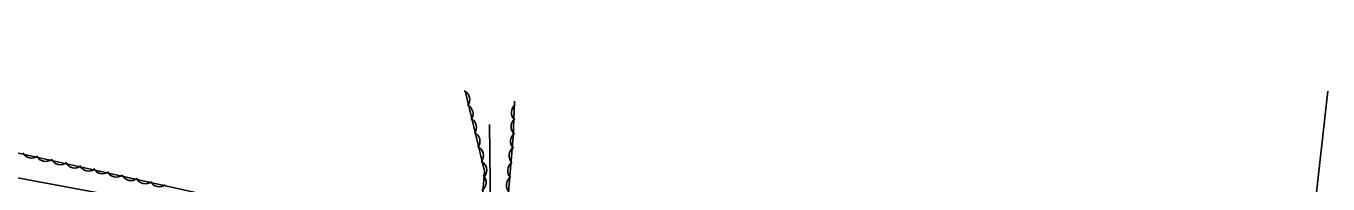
# Model space of a CAD drawing. Extents: x 1441650 to 1491889, y 345904 to 358319.
# Drawn here: x 1456782.8 to 1457268.8, y 352014.8 to 352073.6 of the extents above; entities that cross this region are included whole.
import ezdxf

# ---------------------------------------------------------------- set-up
doc = ezdxf.new("R2010")
doc.units = 0
doc.layers.add('S_TRAILS', color=7, linetype='Continuous')
doc.layers.add('S_TREE', color=7, linetype='Continuous')

msp = doc.modelspace()

# ---------------------------------------------------------------- linework, layer by layer
at = {"layer": 'S_TRAILS'}
for points in [[(1457268.76, 352049.42), (1457263.88, 352006.18), (1457257.72, 351978.65), (1457254.6, 351968.16), (1457245.15, 351954.83), (1457236.81, 351943.99), (1457223.45, 351940.54), (1457207.24, 351942.59), (1457150.06, 351951.48), (1457102.66, 351954.44), (1457056.72, 351964.71), (1457003.28, 351976.66), (1456951.11, 351985.66), (1456898.64, 351994), (1456833.2, 352007.16), (1456729.36, 352026.45), (1456653.98, 352040.61), (1456597.16, 352049.77), (1456529.59, 352059.81), (1456484.15, 352069.96), (1456466.33, 352073.63), (1456452.89, 352073.26), (1456447.05, 352071.68)], [(1456955.79, 352036.95), (1456956.2, 352005.22), (1456955.65, 351988.47), (1456954.84, 351984.84)]]:
    msp.add_lwpolyline(points, dxfattribs=at)
at = {"layer": 'S_TREE'}
for points in [[(1456946.77, 352049.56), (1456954, 352019.61), (1456952.33, 351998.8), (1456935.11, 351992.63), (1456885.1, 352002.92), (1456810.32, 352019.63), (1456765.4, 352029.56), (1456649.16, 352049.43), (1456604.07, 352059.51), (1456562.66, 352066.04), (1456541.64, 352068)], [(1457249.3, 351993.52), (1457239.44, 351980.11), (1457227.67, 351969.24), (1457198.05, 351960.2), (1457149.34, 351963.31), (1457090.1, 351970.59), (1457008.25, 351988.04), (1456971.34, 351995.66), (1456962.39, 352005.86), (1456964.7, 352032.31), (1456965.14, 352045.71)]]:
    msp.add_lwpolyline(points, dxfattribs=at)
for centre, start, end in [((1456944.85, 352046.19), 322.7779, 64.3749), ((1456946.03, 352040.99), 322.7779, 64.3749), ((1456967.63, 352041.43), 127.2981, 228.895), ((1456947.34, 352035.87), 322.7779, 64.3749), ((1456967.49, 352036.13), 127.2981, 228.895), ((1456948.62, 352030.72), 322.7779, 64.3749), ((1456967.3, 352030.7), 124.2088, 225.8058), ((1456784.97, 352028.04), 206.7365, 308.3334), ((1456949.89, 352025.43), 322.7779, 64.3749), ((1456966.77, 352025.4), 124.2088, 225.8058), ((1456790.16, 352026.81), 206.7365, 308.3334), ((1456795.67, 352025.56), 206.7365, 308.3334), ((1456800.98, 352024.39), 206.7365, 308.3334), ((1456806.17, 352023.28), 206.7365, 308.3334), ((1456951.19, 352019.94), 322.7779, 64.3749), ((1456966.24, 352019.77), 124.2088, 225.8058), ((1456811.35, 352022.21), 206.6009, 308.1978), ((1456816.54, 352020.97), 206.6009, 308.1978), ((1456822.04, 352019.71), 206.6009, 308.1978), ((1456827.35, 352018.52), 206.6009, 308.1978), ((1456950.93, 352015.49), 304.6102, 46.2072), ((1456965.76, 352014.35), 124.2088, 225.8058), ((1456832.54, 352017.39), 206.6009, 308.1978)]:
    msp.add_arc(centre, 3.64, start, end, dxfattribs=at)

doc.saveas('drawing.dxf')
